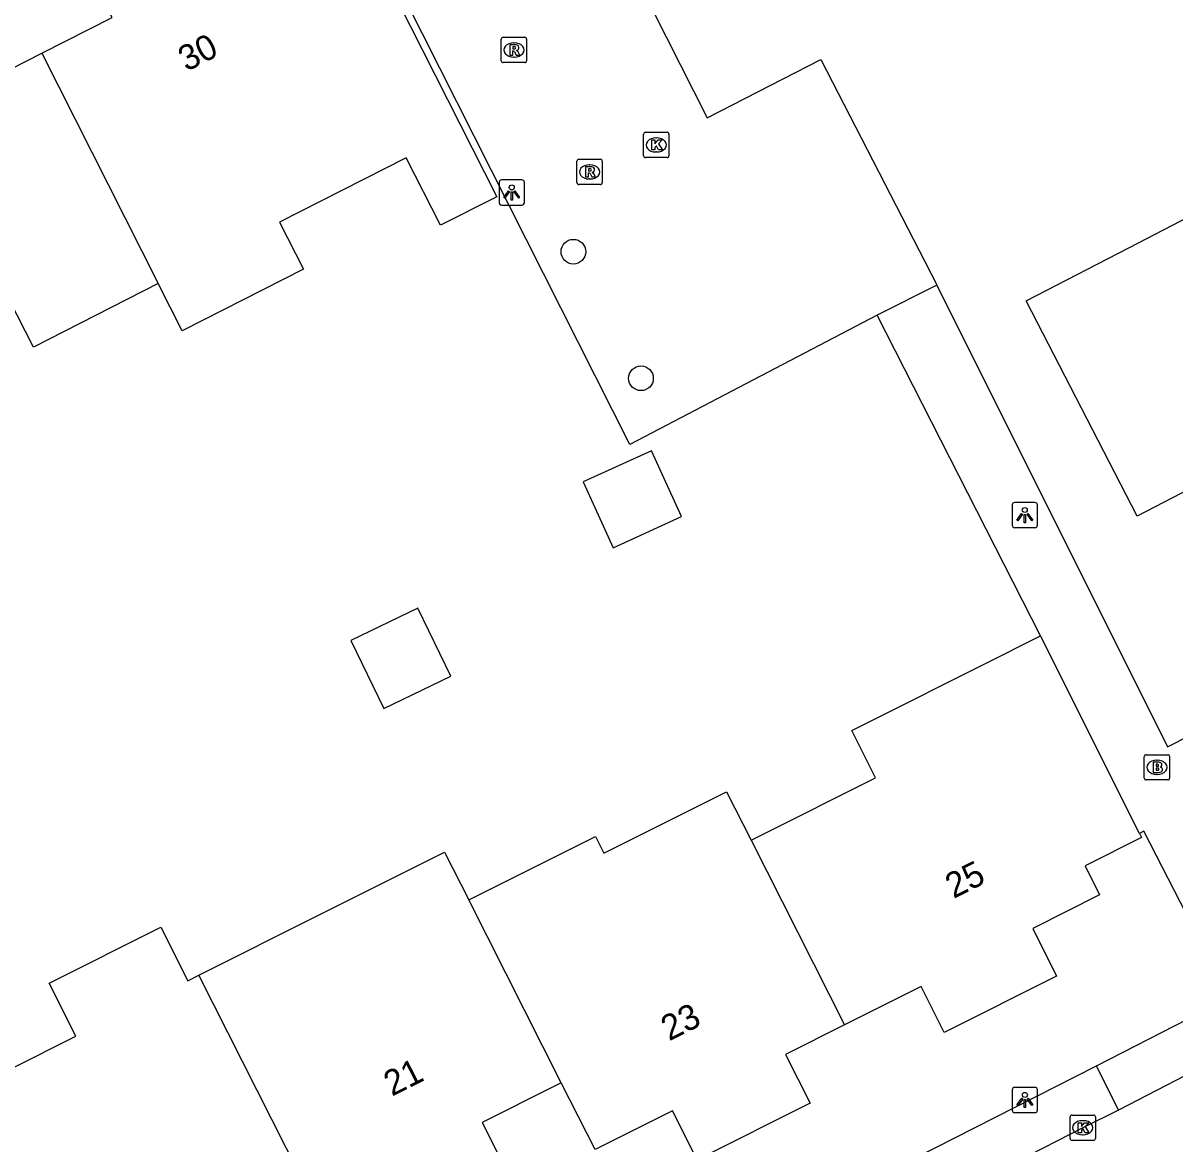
# Model space of a CAD drawing. Extents: x 162722 to 165099, y 384721 to 386283.
# Drawn here: x 163870.52 to 163916.12, y 385039.4 to 385083.74 of the extents above; entities that cross this region are included whole.
import ezdxf

# ---------------------------------------------------------------- set-up
doc = ezdxf.new("R2010")
doc.units = 0
for name, color, linetype in [('IMGEO_Boom', 7, 'Continuous'), ('IMGEO_Brandkraan', 7, 'Continuous'), ('IMGEO_Kolk', 7, 'Continuous'), ('IMGEO_Lichtpunt', 7, 'Continuous'), ('IMGEO_Pand', 7, 'Continuous'), ('IMGEO_Pand_nummerreeks', 7, 'Continuous'), ('IMGEO_Parkeervlak_open', 7, 'Continuous'), ('IMGEO_Rijbaan_lokaal_open', 7, 'Continuous'), ('IMGEO_Rioolput', 7, 'Continuous'), ('IMGEO_Voetpad_open', 7, 'Continuous')]:
    doc.layers.add(name, color=color, linetype=linetype)

msp = doc.modelspace()

# ---------------------------------------------------------------- linework, layer by layer
at = {"layer": 'IMGEO_Boom'}
for centre in [(163892.305, 385074.695), (163894.978, 385069.688)]:
    msp.add_circle(centre, 0.489, dxfattribs=at)
at = {"layer": 'IMGEO_Brandkraan'}
for p, q in [((163914.903, 385053.87), (163914.903, 385054.722)), ((163914.978, 385054.796), (163915.83, 385054.796)), ((163915.391, 385054.576), (163915.416, 385054.576)), ((163915.904, 385054.722), (163915.904, 385053.87)), ((163915.83, 385053.796), (163914.978, 385053.796)), ((163915.414, 385054.016), (163915.389, 385054.016))]:
    msp.add_line(p, q, dxfattribs=at)
for points in [[(163914.903, 385053.87), (163914.903, 385054.722)], [(163914.978, 385054.796), (163915.83, 385054.796)], [(163915.904, 385054.722), (163915.904, 385053.87)], [(163915.251, 385054.496), (163915.251, 385054.096), (163915.464, 385054.096)], [(163915.482, 385054.496), (163915.251, 385054.496)], [(163915.43, 385054.415), (163915.376, 385054.415), (163915.376, 385054.339)], [(163915.376, 385054.339), (163915.429, 385054.339)], [(163915.438, 385054.263), (163915.376, 385054.263), (163915.376, 385054.182)], [(163915.376, 385054.182), (163915.438, 385054.182)], [(163915.83, 385053.796), (163914.978, 385053.796)]]:
    msp.add_lwpolyline(points, dxfattribs=at)
for centre, radius, start, end in [((163914.98, 385054.72), 0.0765, 91.552, 178.448), ((163914.98, 385054.72), 0.0765, 91.552, 178.448), ((163915.828, 385054.72), 0.0765, 1.552, 88.448), ((163915.828, 385054.72), 0.0765, 1.552, 88.448), ((163915.431, 385054.377), 0.0379, 267.8285, 90.9355), ((163915.439, 385054.222), 0.0404, 269.8759, 90.5077), ((163915.47, 385054.347), 0.251, 268.6676, 293.5347), ((163915.486, 385054.351), 0.145, 59.4692, 91.5367), ((163915.511, 385054.398), 0.0922, 285.5137, 58.1501), ((163915.516, 385054.206), 0.105, 301.3115, 78.989), ((163914.98, 385053.872), 0.0765, 181.552, 268.448), ((163914.98, 385053.872), 0.0765, 181.552, 268.448), ((163915.828, 385053.872), 0.0765, 271.552, 358.448), ((163915.828, 385053.872), 0.0765, 271.552, 358.448)]:
    msp.add_arc(centre, radius, start, end, dxfattribs=at)
for centre, major_axis, ratio, start_param, end_param in [((163915.39, 385054.296), (-0.387, 0.002), 0.722429, 4.712389, 7.853982), ((163915.415, 385054.296), (-0.39, 0.002), 0.717154, 1.570796, 4.712389)]:
    msp.add_ellipse(centre, major_axis=major_axis, ratio=ratio, start_param=start_param, end_param=end_param, dxfattribs=at)
at = {"layer": 'IMGEO_Kolk'}
for p, q in [((163895.083, 385078.494), (163895.083, 385079.346)), ((163895.158, 385079.42), (163896.01, 385079.42)), ((163895.571, 385079.2), (163895.596, 385079.2)), ((163896.084, 385079.346), (163896.084, 385078.494)), ((163896.01, 385078.42), (163895.158, 385078.42)), ((163895.594, 385078.64), (163895.569, 385078.64)), ((163911.966, 385039.612), (163911.966, 385040.464)), ((163912.041, 385040.538), (163912.893, 385040.538)), ((163912.967, 385040.464), (163912.967, 385039.612)), ((163912.454, 385040.318), (163912.479, 385040.318)), ((163912.893, 385039.538), (163912.041, 385039.538)), ((163912.477, 385039.758), (163912.452, 385039.758))]:
    msp.add_line(p, q, dxfattribs=at)
for points in [[(163895.083, 385078.494), (163895.083, 385079.346)], [(163895.158, 385079.42), (163896.01, 385079.42)], [(163896.084, 385079.346), (163896.084, 385078.494)], [(163895.404, 385079.12), (163895.527, 385079.12), (163895.527, 385078.969), (163895.657, 385079.12), (163895.821, 385079.12), (163895.675, 385078.969), (163895.828, 385078.72), (163895.676, 385078.72), (163895.591, 385078.884), (163895.527, 385078.817), (163895.527, 385078.72), (163895.404, 385078.72), (163895.404, 385079.12)], [(163896.01, 385078.42), (163895.158, 385078.42)], [(163911.966, 385039.612), (163911.966, 385040.464)], [(163912.041, 385040.538), (163912.893, 385040.538)], [(163912.967, 385040.464), (163912.967, 385039.612)], [(163912.287, 385040.238), (163912.41, 385040.238), (163912.41, 385040.087), (163912.54, 385040.238), (163912.704, 385040.238), (163912.558, 385040.087), (163912.711, 385039.838), (163912.559, 385039.838), (163912.474, 385040.002), (163912.41, 385039.935), (163912.41, 385039.838), (163912.287, 385039.838), (163912.287, 385040.238)], [(163912.893, 385039.538), (163912.041, 385039.538)]]:
    msp.add_lwpolyline(points, dxfattribs=at)
for centre, start, end in [((163895.16, 385079.344), 91.552, 178.448), ((163895.16, 385079.344), 91.552, 178.448), ((163896.008, 385079.344), 1.552, 88.448), ((163896.008, 385079.344), 1.552, 88.448), ((163895.16, 385078.496), 181.552, 268.448), ((163895.16, 385078.496), 181.552, 268.448), ((163896.008, 385078.496), 271.552, 358.448), ((163896.008, 385078.496), 271.552, 358.448), ((163912.043, 385040.462), 91.552, 178.448), ((163912.043, 385040.462), 91.552, 178.448), ((163912.891, 385040.462), 1.552, 88.448), ((163912.891, 385040.462), 1.552, 88.448), ((163912.043, 385039.614), 181.552, 268.448), ((163912.043, 385039.614), 181.552, 268.448), ((163912.891, 385039.614), 271.552, 358.448), ((163912.891, 385039.614), 271.552, 358.448)]:
    msp.add_arc(centre, 0.0765, start, end, dxfattribs=at)
for centre, major_axis, ratio, start_param, end_param in [((163895.57, 385078.92), (-0.387, 0.002), 0.722429, 4.712389, 7.853982), ((163895.595, 385078.92), (-0.39, 0.002), 0.717154, 1.570796, 4.712389), ((163912.453, 385040.038), (-0.387, 0.002), 0.722429, 4.712389, 7.853982), ((163912.478, 385040.038), (-0.39, 0.002), 0.717154, 1.570796, 4.712389)]:
    msp.add_ellipse(centre, major_axis=major_axis, ratio=ratio, start_param=start_param, end_param=end_param, dxfattribs=at)
at = {"layer": 'IMGEO_Lichtpunt'}
for p, q in [((163889.366, 385077.443), (163889.366, 385076.636)), ((163889.366, 385077.443), (163889.366, 385076.636)), ((163890.268, 385077.538), (163889.46, 385077.538)), ((163890.268, 385077.538), (163889.46, 385077.538)), ((163890.362, 385076.636), (163890.362, 385077.443)), ((163890.362, 385076.636), (163890.362, 385077.443)), ((163889.46, 385076.542), (163890.268, 385076.542)), ((163889.46, 385076.542), (163890.268, 385076.542)), ((163909.673, 385064.679), (163909.673, 385063.872)), ((163909.673, 385064.679), (163909.673, 385063.872)), ((163910.575, 385064.774), (163909.767, 385064.774)), ((163910.575, 385064.774), (163909.767, 385064.774)), ((163910.669, 385063.872), (163910.669, 385064.679)), ((163910.669, 385063.872), (163910.669, 385064.679)), ((163909.767, 385063.778), (163910.575, 385063.778)), ((163909.767, 385063.778), (163910.575, 385063.778)), ((163909.676, 385041.539), (163909.676, 385040.732)), ((163909.676, 385041.539), (163909.676, 385040.732)), ((163910.578, 385041.634), (163909.77, 385041.634)), ((163910.578, 385041.634), (163909.77, 385041.634)), ((163910.672, 385040.732), (163910.672, 385041.539)), ((163910.672, 385040.732), (163910.672, 385041.539)), ((163909.77, 385040.638), (163910.578, 385040.638)), ((163909.77, 385040.638), (163910.578, 385040.638))]:
    msp.add_line(p, q, dxfattribs=at)
for points in [[(163889.74, 385077.107), (163889.779, 385077.079), (163889.591, 385076.817), (163889.553, 385076.844), (163889.74, 385077.107)], [(163889.842, 385077.059), (163889.889, 385077.059), (163889.889, 385076.737), (163889.842, 385076.737), (163889.842, 385077.059)], [(163889.952, 385077.079), (163889.99, 385077.106), (163890.177, 385076.844), (163890.138, 385076.816), (163889.952, 385077.079)], [(163910.047, 385064.343), (163910.086, 385064.315), (163909.898, 385064.053), (163909.86, 385064.08), (163910.047, 385064.343)], [(163910.149, 385064.295), (163910.196, 385064.295), (163910.196, 385063.973), (163910.149, 385063.973), (163910.149, 385064.295)], [(163910.259, 385064.315), (163910.297, 385064.342), (163910.484, 385064.08), (163910.445, 385064.052), (163910.259, 385064.315)], [(163910.05, 385041.203), (163910.089, 385041.175), (163909.901, 385040.913), (163909.863, 385040.94), (163910.05, 385041.203)], [(163910.152, 385041.155), (163910.199, 385041.155), (163910.199, 385040.833), (163910.152, 385040.833), (163910.152, 385041.155)], [(163910.262, 385041.175), (163910.3, 385041.202), (163910.487, 385040.94), (163910.448, 385040.912), (163910.262, 385041.175)]]:
    msp.add_lwpolyline(points, dxfattribs=at)
for centre in [(163889.865, 385077.241), (163910.172, 385064.477), (163910.175, 385041.337)]:
    msp.add_circle(centre, 0.0994, dxfattribs=at)
for centre, start, end in [((163889.46, 385077.443), 90, 180), ((163889.46, 385077.443), 90, 180), ((163890.268, 385077.443), 0, 90), ((163890.268, 385077.443), 0, 90), ((163889.46, 385076.636), 180, 270), ((163889.46, 385076.636), 180, 270), ((163890.268, 385076.636), 270, 0), ((163890.268, 385076.636), 270, 360), ((163909.767, 385064.679), 90, 180), ((163909.767, 385064.679), 90, 180), ((163910.575, 385064.679), 0, 90), ((163910.575, 385064.679), 0, 90), ((163909.767, 385063.872), 180, 270), ((163909.767, 385063.872), 180, 270), ((163910.575, 385063.872), 270, 0), ((163910.575, 385063.872), 270, 360), ((163909.77, 385041.539), 90, 180), ((163909.77, 385041.539), 90, 180), ((163910.578, 385041.539), 0, 90), ((163910.578, 385041.539), 0, 90), ((163909.77, 385040.732), 180, 270), ((163909.77, 385040.732), 180, 270), ((163910.578, 385040.732), 270, 0), ((163910.578, 385040.732), 270, 360)]:
    msp.add_arc(centre, 0.0946, start, end, dxfattribs=at)
at = {"layer": 'IMGEO_Pand'}
for points in [[(163871.258, 385082.545), (163874.042, 385083.959), (163873.106, 385085.803), (163875.44, 385086.989), (163876.354, 385085.191), (163878.589, 385086.326), (163881.259, 385087.682), (163882.849, 385084.552), (163884.865, 385085.567), (163889.273, 385076.87), (163887.04, 385075.746), (163885.687, 385078.414), (163881.451, 385076.263), (163880.671, 385075.867), (163881.617, 385074.004), (163876.82, 385071.568), (163875.874, 385073.435)], [(163862.538, 385074.592), (163861.139, 385077.348), (163864.257, 385078.931), (163863.307, 385080.802), (163865.619, 385081.976), (163866.538, 385080.166), (163868.8, 385081.297), (163871.258, 385082.545)], [(163871.258, 385082.545), (163875.874, 385073.435)], [(163925.868, 385064.758), (163919.927, 385061.695), (163917.775, 385065.867), (163914.617, 385064.238), (163910.224, 385072.757), (163914.668, 385075.049), (163916.677, 385076.085), (163918.286, 385072.966), (163920.934, 385074.332)], [(163875.874, 385073.435), (163870.931, 385070.924), (163869.976, 385072.803), (163865.335, 385070.447), (163865.034, 385070.295)], [(163892.693, 385065.585), (163893.881, 385062.985), (163896.589, 385064.222), (163895.401, 385066.822), (163892.693, 385065.585)], [(163883.496, 385059.309), (163884.805, 385056.62), (163887.449, 385057.906), (163886.14, 385060.596), (163883.496, 385059.309)], [(163899.337, 385051.416), (163899.686, 385051.591), (163904.266, 385053.887), (163903.329, 385055.755), (163904.089, 385056.136), (163908.558, 385058.376), (163910.795, 385059.494)], [(163914.717, 385051.672), (163910.795, 385059.494)], [(163888.164, 385049.056), (163888.505, 385049.227), (163893.173, 385051.566), (163893.51, 385050.895), (163898.369, 385053.331), (163899.337, 385051.416)], [(163899.337, 385051.416), (163903.035, 385044.103)], [(163914.717, 385051.672), (163914.793, 385051.52), (163912.557, 385050.399), (163913.134, 385049.248), (163910.484, 385047.92), (163911.431, 385046.031), (163906.98, 385043.8), (163906.066, 385045.623), (163903.035, 385044.103)], [(163877.48, 385046.068), (163882.27, 385048.47), (163887.208, 385050.946), (163888.164, 385049.056)], [(163891.824, 385041.818), (163888.164, 385049.056)], [(163868.454, 385039.298), (163867.535, 385041.115), (163872.606, 385043.657), (163871.554, 385045.755), (163875.979, 385047.973), (163877.043, 385045.849), (163877.48, 385046.068)], [(163882.094, 385036.943), (163877.48, 385046.068)], [(163903.035, 385044.103), (163900.705, 385042.935), (163901.671, 385041.008), (163897.2, 385038.766), (163896.226, 385040.709), (163893.162, 385039.173), (163891.824, 385041.818)], [(163891.824, 385041.818), (163891.559, 385041.685), (163888.696, 385040.249), (163889.62, 385038.406), (163885.137, 385036.159), (163884.212, 385038.005), (163882.094, 385036.943)]]:
    msp.add_lwpolyline(points, dxfattribs=at)
at = {"layer": 'IMGEO_Parkeervlak_open'}
for points in [[(163888.495, 385097.974), (163897.601, 385079.99), (163902.096, 385082.296), (163906.672, 385073.409), (163906.693, 385073.366)], [(163904.326, 385072.183), (163894.544, 385067.072), (163880.854, 385094.169)], [(163906.693, 385073.366), (163904.326, 385072.183)], [(163906.693, 385073.366), (163915.816, 385055.107), (163938.946, 385066.833)], [(163910.795, 385059.494), (163904.326, 385072.183)], [(163918.27, 385045.174), (163914.888, 385051.766), (163914.717, 385051.672)]]:
    msp.add_lwpolyline(points, dxfattribs=at)
at = {"layer": 'IMGEO_Rijbaan_lokaal_open'}
for points in [[(163918.015, 385042.864), (163913.875, 385040.737)], [(163913.875, 385040.737), (163912.467, 385040.038), (163906.703, 385037.074)]]:
    msp.add_lwpolyline(points, dxfattribs=at)
at = {"layer": 'IMGEO_Rioolput'}
for p, q in [((163889.45, 385082.251), (163889.45, 385083.103)), ((163889.525, 385083.177), (163890.377, 385083.177)), ((163889.938, 385082.957), (163889.963, 385082.957)), ((163890.451, 385083.103), (163890.451, 385082.251)), ((163889.961, 385082.397), (163889.936, 385082.397)), ((163890.377, 385082.177), (163889.525, 385082.177)), ((163892.444, 385077.427), (163892.444, 385078.279)), ((163892.519, 385078.353), (163893.371, 385078.353)), ((163893.445, 385078.279), (163893.445, 385077.427)), ((163892.932, 385078.133), (163892.957, 385078.133)), ((163893.371, 385077.353), (163892.519, 385077.353)), ((163892.955, 385077.573), (163892.93, 385077.573))]:
    msp.add_line(p, q, dxfattribs=at)
for points in [[(163889.45, 385082.251), (163889.45, 385083.103)], [(163889.525, 385083.177), (163890.377, 385083.177)], [(163890.039, 385082.875), (163889.787, 385082.877), (163889.787, 385082.477)], [(163890.451, 385083.103), (163890.451, 385082.251)], [(163889.787, 385082.477), (163889.911, 385082.477), (163889.911, 385082.639), (163889.922, 385082.639)], [(163889.965, 385082.796), (163889.911, 385082.796), (163889.911, 385082.715)], [(163889.911, 385082.715), (163889.963, 385082.715)], [(163889.969, 385082.61), (163890.04, 385082.477), (163890.18, 385082.477), (163890.115, 385082.603)], [(163890.377, 385082.177), (163889.525, 385082.177)], [(163892.444, 385077.427), (163892.444, 385078.279)], [(163892.519, 385078.353), (163893.371, 385078.353)], [(163893.445, 385078.279), (163893.445, 385077.427)], [(163893.033, 385078.051), (163892.781, 385078.053), (163892.781, 385077.653)], [(163892.781, 385077.653), (163892.905, 385077.653), (163892.905, 385077.815), (163892.916, 385077.815)], [(163892.959, 385077.972), (163892.905, 385077.972), (163892.905, 385077.891)], [(163892.905, 385077.891), (163892.957, 385077.891)], [(163892.963, 385077.786), (163893.034, 385077.653), (163893.174, 385077.653), (163893.109, 385077.779)], [(163893.371, 385077.353), (163892.519, 385077.353)]]:
    msp.add_lwpolyline(points, dxfattribs=at)
for centre, radius, start, end in [((163889.527, 385083.101), 0.0765, 91.552, 178.448), ((163889.527, 385083.101), 0.0765, 91.552, 178.448), ((163890.038, 385082.765), 0.109, 350.3612, 89.416), ((163890.375, 385083.101), 0.0765, 1.552, 88.448), ((163890.375, 385083.101), 0.0765, 1.552, 88.448), ((163889.921, 385082.586), 0.0533, 26.0293, 88.6989), ((163889.947, 385082.904), 0.19, 274.7715, 282.9687), ((163889.971, 385082.7), 0.0964, 77.0061, 93.1865), ((163889.985, 385082.757), 0.0378, 276.6634, 79.6772), ((163890.036, 385082.765), 0.112, 277.5842, 350.9817), ((163890.02, 385082.55), 0.108, 29.5134, 73.7905), ((163889.527, 385082.253), 0.0765, 181.552, 268.448), ((163889.527, 385082.253), 0.0765, 181.552, 268.448), ((163890.375, 385082.253), 0.0765, 271.552, 358.448), ((163890.375, 385082.253), 0.0765, 271.552, 358.448), ((163892.521, 385078.277), 0.0765, 91.552, 178.448), ((163892.521, 385078.277), 0.0765, 91.552, 178.448), ((163893.369, 385078.277), 0.0765, 1.552, 88.448), ((163893.369, 385078.277), 0.0765, 1.552, 88.448), ((163892.915, 385077.762), 0.0533, 26.0293, 88.6989), ((163892.941, 385078.08), 0.19, 274.7715, 282.9687), ((163892.965, 385077.876), 0.0964, 77.0061, 93.1865), ((163892.979, 385077.933), 0.0378, 276.6634, 79.6772), ((163893.032, 385077.941), 0.109, 350.3612, 89.416), ((163893.03, 385077.941), 0.112, 277.5842, 350.9817), ((163893.014, 385077.726), 0.108, 29.5134, 73.7905), ((163892.521, 385077.429), 0.0765, 181.552, 268.448), ((163892.521, 385077.429), 0.0765, 181.552, 268.448), ((163893.369, 385077.429), 0.0765, 271.552, 358.448), ((163893.369, 385077.429), 0.0765, 271.552, 358.448)]:
    msp.add_arc(centre, radius, start, end, dxfattribs=at)
for centre, major_axis, ratio, start_param, end_param in [((163889.937, 385082.677), (-0.387, 0.002), 0.722429, 4.712389, 7.853982), ((163889.962, 385082.677), (-0.39, 0.002), 0.717154, 1.570796, 4.712389), ((163892.931, 385077.853), (-0.387, 0.002), 0.722429, 4.712389, 7.853982), ((163892.956, 385077.853), (-0.39, 0.002), 0.717154, 1.570796, 4.712389)]:
    msp.add_ellipse(centre, major_axis=major_axis, ratio=ratio, start_param=start_param, end_param=end_param, dxfattribs=at)
at = {"layer": 'IMGEO_Voetpad_open'}
for points in [[(163913.007, 385042.493), (163917.153, 385044.605)], [(163905.823, 385038.833), (163913.007, 385042.493)], [(163913.875, 385040.737), (163913.007, 385042.493)]]:
    msp.add_lwpolyline(points, dxfattribs=at)

# ---------------------------------------------------------------- texts
at = {"layer": 'IMGEO_Pand_nummerreeks'}
for s, rotation, p in [('30', 27.1868, (163876.995, 385081.804)), ('25', 26.6311, (163907.351, 385049.086)), ('23', 26.5394, (163896.096, 385043.455)), ('21', 26.7228, (163885.123, 385041.265))]:
    msp.add_text(s, height=1, rotation=rotation, dxfattribs=at).set_placement(p)

doc.saveas('drawing.dxf')
